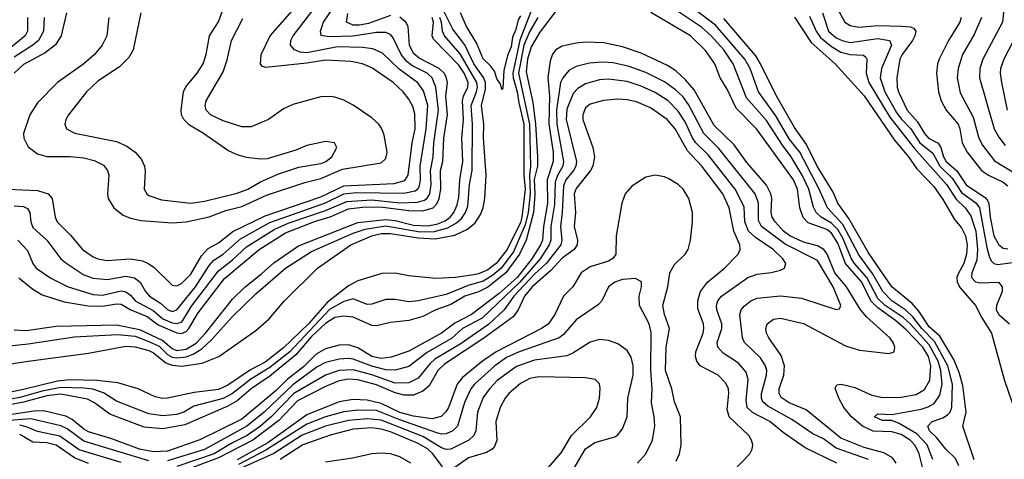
# Model space of a CAD drawing. Header units: inches. Extents: x 1308407 to 1441228, y 959628 to 1036311.
# Tile 602 of 656: x 1394693 to 1398934, y 1012007 to 1013900. Entities that reach past the tile are written whole.
import ezdxf

# ---------------------------------------------------------------- set-up
doc = ezdxf.new("R2010")
doc.units = ezdxf.units.IN
doc.header["$MEASUREMENT"] = 0
doc.layers.add('B3091', color=7, linetype='Continuous')

msp = doc.modelspace()

# ---------------------------------------------------------------- linework, layer by layer
at = {"layer": 'B3091', "color": 5}
for points, elevation in [([(1398970, 1014599.1), (1398914.2, 1014570), (1398842, 1014510), (1398732.9, 1014447.1), (1398670, 1014398.8), (1398602.4, 1014370), (1398573.4, 1014350), (1398546, 1014310), (1398542.4, 1014277.6), (1398547.3, 1014250), (1398570, 1014206.7), (1398599.5, 1014170), (1398730, 1014107.1), (1398828, 1014068), (1398890, 1014015.4), (1398918.9, 1013970), (1398931.4, 1013930), (1398926.6, 1013890), (1398841.5, 1013730), (1398829.1, 1013690), (1398826.8, 1013650), (1398890.5, 1013430), (1398910, 1013394.4), (1398938.1, 1013358.1)], 2660), ([(1394670, 1013099), (1394710, 1013095.7), (1394726.6, 1013086.6), (1394737.5, 1013070), (1394741.3, 1013030), (1394750, 1013005.5), (1394810.1, 1012950), (1394870.1, 1012870.1), (1394892.7, 1012852.7), (1394970, 1012801.3), (1395010, 1012786.3), (1395070, 1012781), (1395150, 1012796.3), (1395188.2, 1012788.2), (1395212.7, 1012770), (1395234.7, 1012730), (1395251.8, 1012710), (1395299.1, 1012679.1), (1395330, 1012651.7), (1395350, 1012644.1), (1395370, 1012650.6), (1395450.7, 1012750), (1395510, 1012841.4), (1395530, 1012864), (1395570, 1012890.4), (1395644.1, 1012955.9), (1395770, 1013026.3), (1396010, 1013112), (1396090, 1013149.5), (1396144.6, 1013155.4), (1396347.4, 1013152.6), (1396396.4, 1013163.6), (1396408.7, 1013171.3), (1396415.8, 1013184.2), (1396420.2, 1013210), (1396418.3, 1013270), (1396444.5, 1013430), (1396450.7, 1013530), (1396433, 1013593), (1396408.4, 1013628.4), (1396327.2, 1013687.2), (1396255.8, 1013755.8), (1396214.8, 1013774.8), (1396170, 1013780.5), (1396062.7, 1013782.7), (1395930, 1013756.7), (1395900.8, 1013760.8), (1395876.5, 1013770), (1395859.9, 1013790), (1395861.2, 1013810), (1395871.7, 1013830), (1396023.7, 1014030)], 2660), ([(1394685.8, 1012950), (1394726.6, 1012906.6), (1394750.1, 1012850), (1394763.9, 1012830), (1394827.2, 1012787.2), (1394901.8, 1012750), (1395010, 1012717.2), (1395050, 1012713.8), (1395130, 1012732.1), (1395150, 1012728.4), (1395170, 1012713.4), (1395190.1, 1012690), (1395268.1, 1012648.1), (1395310, 1012611.2), (1395350, 1012594.9), (1395370, 1012591.6), (1395390, 1012597.8), (1395396, 1012604), (1395433.6, 1012666.4), (1395550, 1012818.9), (1395610, 1012865.5), (1395670, 1012922.1), (1395790, 1012997.2), (1395850, 1013023.5), (1396010, 1013078.2), (1396102.4, 1013117.6), (1396210, 1013124.4), (1396330, 1013111.7), (1396406.4, 1013113.6), (1396437, 1013123), (1396448.3, 1013131.7), (1396459.4, 1013150), (1396466.1, 1013190), (1396462.6, 1013250), (1396474.3, 1013310), (1396477.5, 1013370), (1396497.1, 1013510), (1396485.8, 1013610), (1396470, 1013650), (1396448.5, 1013670), (1396383, 1013703), (1396360.4, 1013720.4), (1396336.3, 1013750), (1396302.5, 1013822.5), (1396290, 1013835.8), (1396270, 1013844.8), (1396230, 1013844.4), (1396130, 1013829.5), (1396026.4, 1013826.4), (1395992.3, 1013832.3), (1395989.3, 1013850), (1396002.3, 1013890), (1396111.1, 1014050)], 2640), ([(1394640.7, 1013170), (1394770, 1013163.9), (1394816.5, 1013150), (1394833.2, 1013130), (1394846.1, 1013050), (1394854.4, 1013030), (1394912.1, 1012972.1), (1394963.9, 1012910), (1395010, 1012878.3), (1395030.1, 1012870.1), (1395070, 1012863.3), (1395170, 1012869.7), (1395222.1, 1012862.1), (1395249.4, 1012849.4), (1395272.3, 1012832.3), (1395350, 1012757.1), (1395370, 1012754.3), (1395390, 1012763.8), (1395430, 1012804.1), (1395476.7, 1012883.3), (1395505.8, 1012914.2), (1395550, 1012939.6), (1395611.7, 1012988.3), (1395750, 1013055.3), (1395990, 1013137.8), (1396090, 1013185.1), (1396306, 1013194), (1396352.2, 1013207.8), (1396366.7, 1013230), (1396383.7, 1013370), (1396396.7, 1013430), (1396394.7, 1013494.7), (1396386.8, 1013526.8), (1396370, 1013558.5), (1396344.8, 1013590), (1396302.2, 1013630), (1396210, 1013692.6), (1396169.7, 1013710), (1396120.7, 1013720.7), (1396010, 1013725.7), (1395930, 1013712.8), (1395754, 1013694), (1395738.9, 1013698.9), (1395730, 1013707.8), (1395733.4, 1013750), (1395772.7, 1013830), (1395910, 1013988.3)], 2680), ([(1397010, 1013947.4), (1396934.2, 1013845.8), (1396896.2, 1013783.8), (1396879.9, 1013730), (1396875.4, 1013675.4), (1396903.7, 1013543.7), (1396915.4, 1013450), (1396923.2, 1013310), (1396923.2, 1013270), (1396908.7, 1013211.3), (1396912.8, 1013147.2), (1396907, 1013070), (1396875.1, 1012950), (1396846.3, 1012890), (1396787.4, 1012810), (1396710, 1012748.5), (1396670, 1012728.5), (1396610.6, 1012710), (1396550, 1012673.6), (1396486.1, 1012650), (1396430, 1012622), (1396370, 1012604.6), (1396290, 1012596.6), (1396230, 1012581.1), (1396210, 1012582.8), (1396130, 1012618.9), (1396090, 1012623.8), (1396050, 1012617.8), (1396010, 1012591.9), (1395950, 1012535.9), (1395883.1, 1012456.9), (1395770, 1012364.9), (1395690, 1012310.9), (1395630, 1012258.4), (1395590, 1012235.1), (1395403.9, 1012156.1), (1395310, 1012138.7), (1395230, 1012145.2), (1395081.7, 1012201.7), (1395015.3, 1012250), (1394985.3, 1012265.3), (1394870, 1012287.3), (1394810, 1012280.1), (1394710, 1012252.7), (1394430, 1012199.5)], 2580), ([(1394470, 1012388.8), (1394730, 1012429.2), (1394990, 1012463.4), (1395150, 1012493.5), (1395190, 1012491.9), (1395250, 1012475), (1395270, 1012465.8), (1395322.1, 1012422.1), (1395350, 1012412.5), (1395391.7, 1012408.3), (1395478.8, 1012421.2), (1395551.1, 1012450), (1395710, 1012562.3), (1395767.7, 1012612.3), (1395832.7, 1012687.3), (1395975.3, 1012830), (1396119.4, 1012930), (1396210, 1012969.8), (1396250, 1012978.9), (1396290, 1012979.1), (1396410, 1012960.6), (1396483.3, 1012956.7), (1396568, 1012972), (1396622.7, 1012997.3), (1396655, 1013025), (1396678.5, 1013061.5), (1396689, 1013090), (1396696.1, 1013130), (1396702.1, 1013230), (1396691.6, 1013390), (1396691.9, 1013450), (1396682.4, 1013530), (1396699.6, 1013600.3), (1396699, 1013630), (1396690.8, 1013650.8), (1396649.8, 1013710), (1396611.3, 1013791.3), (1396558.7, 1013858.7), (1396510, 1013956.2)], 2540), ([(1396901.1, 1013950), (1396847.5, 1013812.5), (1396817.9, 1013670), (1396818.8, 1013650), (1396836.4, 1013590), (1396842.6, 1013542.6), (1396864.1, 1013450), (1396865.2, 1013230), (1396870.4, 1013170), (1396855.8, 1013050), (1396850, 1013027.4), (1396792.9, 1012910), (1396745.4, 1012850), (1396710, 1012822.7), (1396670, 1012805.4), (1396650, 1012801.7), (1396569.9, 1012789.9), (1396486.2, 1012786.2), (1396370, 1012796.8), (1396310, 1012808.4), (1396252.8, 1012807.2), (1396150, 1012775.7), (1396110, 1012754.4), (1396018.1, 1012681.9), (1395937.3, 1012590), (1395830, 1012486.5), (1395750, 1012425.6), (1395687.8, 1012392.2), (1395590, 1012325.6), (1395550, 1012307.7), (1395444.8, 1012295.2), (1395330, 1012270.4), (1395310, 1012269), (1395276.1, 1012276.1), (1395203.1, 1012310), (1395116.2, 1012336.2), (1395026.2, 1012346.2), (1394909.3, 1012349.3), (1394856.1, 1012343.9), (1394710, 1012307.7), (1394590, 1012283.9)], 2540), ([(1395215.6, 1013930), (1395181.4, 1013770), (1395163.5, 1013736.5), (1395123.5, 1013696.5), (1395030, 1013634.6), (1394981.2, 1013590), (1394903.9, 1013490), (1394892.4, 1013470), (1394887.8, 1013450), (1394895.3, 1013430), (1394930.8, 1013410.8), (1395110, 1013376), (1395155, 1013355), (1395190.1, 1013330.1), (1395218.2, 1013298.2), (1395231.1, 1013270), (1395233.8, 1013246.2), (1395229.2, 1013170), (1395240.3, 1013150), (1395250, 1013142.8), (1395303.6, 1013123.6), (1395430, 1013109.3), (1395490, 1013118.2), (1395630, 1013153.1), (1395675.9, 1013170), (1395730, 1013201.3), (1395805, 1013235), (1395894.9, 1013265.1), (1395990, 1013280.7), (1396011.9, 1013290), (1396037.6, 1013310), (1396059.5, 1013350), (1396049, 1013370), (1396010, 1013376), (1395930, 1013358.7), (1395882, 1013338), (1395759.2, 1013300.8), (1395730, 1013298.8), (1395670, 1013306.8), (1395630, 1013317.6), (1395590, 1013336.3), (1395485.7, 1013410), (1395425.3, 1013445.3), (1395399.9, 1013470), (1395390.4, 1013490), (1395388.5, 1013510), (1395399.3, 1013590), (1395408.7, 1013611.3), (1395457.7, 1013670), (1395483.4, 1013710), (1395497.1, 1013750), (1395511.2, 1013830), (1395549.4, 1013890.6), (1395578, 1013970)], 2740), ([(1398626.2, 1012006.2), (1398601.5, 1012070), (1398556.8, 1012116.8), (1398481.7, 1012161.7), (1398450, 1012173.8), (1398410, 1012173.8), (1398374.7, 1012190), (1398390, 1012202.2), (1398450, 1012199.3), (1398576.4, 1012223.6), (1398606.8, 1012233.2), (1398632, 1012248), (1398656.9, 1012283.1), (1398667.1, 1012330), (1398660.8, 1012390), (1398649.6, 1012430), (1398610, 1012499.8), (1398530, 1012588.5), (1398498.3, 1012618.3), (1398421.3, 1012670), (1398390, 1012699.1), (1398342.1, 1012790), (1398288.5, 1012850), (1398275.8, 1012870), (1398238.9, 1012958.9), (1398217.1, 1012997.1), (1398190, 1013024.2), (1398145.1, 1013050), (1398123.7, 1013070), (1398112.2, 1013092.2), (1398092.2, 1013170), (1398063.6, 1013230), (1398016.5, 1013310), (1397979.2, 1013359.2), (1397910, 1013466.4), (1397823.9, 1013563.9), (1397766.1, 1013710), (1397725.7, 1013770), (1397672.2, 1013830), (1397630, 1013867.7), (1397496.2, 1013956.2)], 2560), ([(1398738.6, 1011978.6), (1398724.5, 1012010), (1398681.9, 1012050), (1398641.5, 1012101.5), (1398612.7, 1012130), (1398604.7, 1012150), (1398624.1, 1012170), (1398670, 1012186.2), (1398690, 1012198.5), (1398701, 1012210), (1398708.8, 1012230), (1398711, 1012330), (1398691.4, 1012410), (1398633.6, 1012513.6), (1398579.5, 1012570), (1398540.7, 1012620.7), (1398510, 1012649.4), (1398449.6, 1012690), (1398410.9, 1012730), (1398367.1, 1012807.1), (1398307.1, 1012887.1), (1398238.3, 1013018.3), (1398172.1, 1013090), (1398136.8, 1013170), (1398053, 1013330), (1398007.1, 1013387.1), (1397950, 1013486.2), (1397875.3, 1013590), (1397839.2, 1013690), (1397817, 1013730), (1397690, 1013876.8), (1397602.7, 1013942.7)], 2540), ([(1398213.8, 1013950), (1398246.9, 1013890), (1398270, 1013875.5), (1398308.3, 1013868.3), (1398390, 1013874.5), (1398492.8, 1013872.8), (1398529.7, 1013869.7), (1398542.9, 1013862.9), (1398552.8, 1013850), (1398549.2, 1013830), (1398539.5, 1013810), (1398493.9, 1013750), (1398484.6, 1013730), (1398471.8, 1013650), (1398472.6, 1013610), (1398478.8, 1013590), (1398515.6, 1013510), (1398560, 1013460), (1398590.1, 1013410), (1398608, 1013390), (1398650, 1013368.3), (1398661.5, 1013350), (1398673, 1013310), (1398684, 1013290), (1398730, 1013249.5), (1398770, 1013188.7), (1398853.1, 1013133.1), (1398862, 1013122), (1398868.1, 1013108.1), (1398872.8, 1013050), (1398889.8, 1012970), (1398910.3, 1012930.3), (1398930, 1012916.8), (1398950, 1012913.2)], 2580), ([(1396925.5, 1013910), (1396890, 1013850.9), (1396865.4, 1013790), (1396842.4, 1013670), (1396889.3, 1013450), (1396893.7, 1013270), (1396888.5, 1013230), (1396891.7, 1013150), (1396883.2, 1013070), (1396870, 1013016.9), (1396819.8, 1012900.2), (1396767.2, 1012830), (1396730, 1012798.4), (1396690, 1012774.4), (1396624.7, 1012755.3), (1396530, 1012716.2), (1396410, 1012688.8), (1396370, 1012685.8), (1396310, 1012694.6), (1396270, 1012694.9), (1396210, 1012675.2), (1396190, 1012674.2), (1396130, 1012697.3), (1396090, 1012687), (1396027.4, 1012652.6), (1395856.4, 1012470), (1395770, 1012402), (1395688.2, 1012351.8), (1395610, 1012290.2), (1395570, 1012269.5), (1395444, 1012236), (1395399.8, 1012210), (1395370, 1012200.4), (1395310, 1012194.1), (1395250, 1012202.3), (1395110, 1012257.1), (1395053.7, 1012293.7), (1395008.7, 1012308.7), (1394970, 1012313.7), (1394870, 1012316), (1394790, 1012300.6), (1394693.8, 1012273.8), (1394450, 1012228.5)], 2560), ([(1394726.7, 1013910), (1394726.3, 1013850), (1394716.4, 1013830), (1394635.8, 1013764.2)], 2640), ([(1394650, 1012496.3), (1394730, 1012503.6), (1394930, 1012534.4), (1395115, 1012545), (1395190, 1012537.6), (1395250, 1012514.8), (1395293.8, 1012493.8), (1395330, 1012458.2), (1395350, 1012446.9), (1395370, 1012443.3), (1395410, 1012448.2), (1395440.5, 1012459.5), (1395477.3, 1012482.7), (1395518.9, 1012521.1), (1395610, 1012622.2), (1395710, 1012719.3), (1395838.3, 1012830), (1395950, 1012902.5), (1396130, 1012981.3), (1396181.6, 1012998.4), (1396270, 1013011.9), (1396410, 1012987.8), (1396474, 1012986), (1396536.7, 1013003.3), (1396575.3, 1013024.7), (1396596.1, 1013043.9), (1396613.5, 1013070), (1396623.1, 1013096.9), (1396630.7, 1013190), (1396642.7, 1013250), (1396643.2, 1013450), (1396637.8, 1013530), (1396660.5, 1013590), (1396664.9, 1013610), (1396662, 1013630), (1396590, 1013752.7), (1396523.5, 1013830), (1396514.7, 1013850), (1396510.1, 1013890), (1396502.8, 1013910)], 2560), ([(1394894.9, 1013930), (1394872.3, 1013830), (1394847.7, 1013792.3), (1394803.3, 1013756.7), (1394710, 1013706.5), (1394669.1, 1013670)], 2680), ([(1394670, 1012564.8), (1394721.7, 1012561.7), (1394850, 1012579.8), (1395110, 1012586.7), (1395210, 1012565.4), (1395310, 1012518.5), (1395350, 1012483.9), (1395370, 1012476), (1395410, 1012481.8), (1395453.3, 1012506.7), (1395493.9, 1012550), (1395610, 1012696.3), (1395664.1, 1012750), (1395734.9, 1012805.1), (1395787.4, 1012852.6), (1395894.4, 1012925.6), (1396150, 1013027.1), (1396270, 1013040.2), (1396310, 1013035.2), (1396390, 1013015.9), (1396450, 1013012.5), (1396490, 1013019.4), (1396525.4, 1013034.6), (1396547.5, 1013050), (1396563.3, 1013070), (1396577.5, 1013102.5), (1396585.3, 1013134.7), (1396588.5, 1013210), (1396601.6, 1013290), (1396598.2, 1013390), (1396605.5, 1013470), (1396601.1, 1013550), (1396605.2, 1013570), (1396623.8, 1013610), (1396624.7, 1013630), (1396608, 1013670), (1396584.4, 1013704.4), (1396476.3, 1013816.3), (1396469.9, 1013830), (1396475, 1013890), (1396469.8, 1013910)], 2580), ([(1394798, 1013910), (1394795.3, 1013850), (1394774.1, 1013810), (1394750.6, 1013790), (1394670, 1013738.9)], 2660), ([(1394690, 1012788.7), (1394750, 1012739.3), (1394790, 1012715.3), (1394885, 1012685), (1394988.4, 1012668.4), (1395050, 1012666.2), (1395110, 1012676.6), (1395130, 1012675.6), (1395171.5, 1012650), (1395242.1, 1012622.1), (1395290, 1012586.5), (1395370, 1012551.2), (1395390, 1012548.6), (1395410, 1012557.8), (1395421.7, 1012570), (1395461.8, 1012638.2), (1395575, 1012785), (1395724.1, 1012910), (1395837.9, 1012982.1), (1395967.4, 1013032.6), (1396030, 1013051.3), (1396110, 1013086), (1396170, 1013093.3), (1396246.2, 1013093.8), (1396370, 1013077.8), (1396430, 1013077.1), (1396474.6, 1013090), (1396490, 1013106.9), (1396499.9, 1013130), (1396506.8, 1013170), (1396505.9, 1013250), (1396515.7, 1013290), (1396520, 1013390), (1396535.5, 1013490), (1396528.3, 1013570), (1396535.3, 1013630), (1396530, 1013654.5), (1396521, 1013670), (1396500.3, 1013690), (1396414.6, 1013734.6), (1396390, 1013755.1), (1396372.3, 1013790), (1396366.5, 1013870), (1396356.3, 1013890), (1396330.8, 1013910.8)], 2620), ([(1395077.3, 1013910), (1395069.1, 1013830), (1395049, 1013790), (1395015, 1013750), (1394970.1, 1013710), (1394856.3, 1013630), (1394770, 1013541.3), (1394736.3, 1013490), (1394709.1, 1013410), (1394711.4, 1013390), (1394730, 1013352.2), (1394770, 1013322.4), (1394810, 1013311.5), (1394910, 1013310.9), (1394970, 1013305.5), (1395014, 1013294), (1395053.6, 1013273.6), (1395071.1, 1013251.1), (1395076.6, 1013230), (1395070.8, 1013150), (1395075, 1013130), (1395099, 1013090), (1395138.5, 1013058.5), (1395170, 1013045), (1395215.9, 1013035.9), (1395350, 1013025.4), (1395410, 1013029.7), (1395510, 1013050.8), (1395581.2, 1013078.7), (1395650, 1013096.2), (1395756.3, 1013143.7), (1395921.2, 1013198.8), (1395990, 1013215.9), (1396083.6, 1013256.4), (1396250, 1013283), (1396270, 1013302.2), (1396275.8, 1013330), (1396263, 1013403.1), (1396253.7, 1013430), (1396240.2, 1013450), (1396210, 1013477.4), (1396130, 1013531.4), (1396090, 1013552.8), (1396050, 1013566), (1396030, 1013569.8), (1395990, 1013567.4), (1395870, 1013535), (1395830, 1013516.5), (1395765.3, 1013470), (1395690, 1013438.1), (1395650, 1013439.3), (1395570, 1013464.3), (1395514.6, 1013490), (1395496.3, 1013510), (1395492.5, 1013530), (1395496.1, 1013550), (1395570, 1013675.4), (1395587.1, 1013727.1), (1395606.3, 1013810), (1395654.6, 1013905.4)], 2720), ([(1396290, 1013917.5), (1396196.2, 1013883.8), (1396156.4, 1013876.4), (1396130, 1013876.5), (1396100.9, 1013890), (1396107.2, 1013927.2)], 2620), ([(1396850, 1013916.8), (1396840.3, 1013899.7), (1396830, 1013857.8), (1396815.4, 1013824.6), (1396810, 1013783.5), (1396794.7, 1013745.3), (1396779, 1013681), (1396774.4, 1013605.6), (1396770, 1013599), (1396763.9, 1013623.9), (1396750, 1013642.9), (1396738, 1013678), (1396721.3, 1013701.3), (1396690, 1013731.1), (1396660.6, 1013800.6), (1396617.5, 1013870), (1396591.6, 1013930)], 2520), ([(1398617.4, 1011830), (1398567.6, 1012030), (1398550, 1012066.4), (1398528.6, 1012090), (1398490, 1012113.3), (1398450, 1012125.3), (1398370, 1012128.7), (1398323.7, 1012150), (1398276.7, 1012190), (1398242.8, 1012230), (1398221.8, 1012270), (1398206.3, 1012313.7), (1398212.2, 1012327.8), (1398229.3, 1012330.7), (1398250, 1012326.9), (1398290, 1012315.9), (1398363.6, 1012283.6), (1398410, 1012273.6), (1398490, 1012274.8), (1398554.6, 1012285.4), (1398590, 1012307), (1398612.9, 1012347.1), (1398617.9, 1012410), (1398607.1, 1012450), (1398583.1, 1012490), (1398510, 1012566.2), (1398465.3, 1012605.3), (1398390, 1012658.7), (1398359.3, 1012690), (1398320.8, 1012770), (1398250.5, 1012850), (1398217.7, 1012937.7), (1398190, 1012980.9), (1398170, 1012996), (1398090, 1013025.4), (1398067.7, 1013047.7), (1398053.3, 1013090), (1398043.1, 1013170), (1398026.9, 1013210), (1397867.6, 1013430), (1397779.1, 1013519.1), (1397740.5, 1013600.5), (1397710.4, 1013650), (1397687.2, 1013710), (1397646.8, 1013766.8), (1397582.1, 1013830), (1397411.4, 1013931.4)], 2580), ([(1398804.2, 1012004.2), (1398756.3, 1012150), (1398769.9, 1012210.1), (1398755.2, 1012324.8), (1398740.3, 1012380.3), (1398716.4, 1012436.4), (1398657, 1012537), (1398610, 1012577.9), (1398565.4, 1012645.4), (1398537.3, 1012677.3), (1398450, 1012749.6), (1398350, 1012896), (1398264.1, 1013044.1), (1398216.6, 1013110), (1398196.9, 1013156.9), (1398127.5, 1013270), (1398082.4, 1013362.4), (1398030, 1013436), (1397950, 1013576.8), (1397884.8, 1013710), (1397863.9, 1013743.9), (1397725.8, 1013905.8)], 2520), ([(1398030, 1013910.7), (1398102.5, 1013802.5), (1398205.7, 1013710), (1398330, 1013572.5), (1398461, 1013381), (1398521.2, 1013310), (1398557.1, 1013257.1), (1398630, 1013182), (1398670, 1013125.9), (1398720.3, 1013040.3), (1398750, 1013004.3), (1398767.8, 1012970), (1398774.4, 1012930), (1398771.8, 1012890), (1398759.6, 1012850), (1398734.8, 1012805.2), (1398729.7, 1012790), (1398731.7, 1012770), (1398744.7, 1012744.7), (1398809.5, 1012670), (1398836.8, 1012616.8), (1398879.4, 1012550), (1398934, 1012350), (1398968.3, 1012250)], 2520), ([(1398095.2, 1013915.2), (1398123.6, 1013850), (1398142.8, 1013822.8), (1398190, 1013784), (1398230, 1013760.2), (1398270, 1013750.3), (1398327.9, 1013747.9), (1398338.1, 1013738.1), (1398341.6, 1013730), (1398339.5, 1013670), (1398350.8, 1013630), (1398440.7, 1013480.7), (1398546.5, 1013346.5), (1398685.2, 1013190), (1398726.8, 1013126.8), (1398765.6, 1013090), (1398790, 1013055.7), (1398811.1, 1012990), (1398819.3, 1012910), (1398816.2, 1012863.8), (1398794.4, 1012810), (1398793, 1012790), (1398810, 1012771.7), (1398830, 1012767.1), (1398909.5, 1012769.5), (1398924.6, 1012750), (1398924.6, 1012730), (1398901.2, 1012670), (1398899.6, 1012650), (1398910.1, 1012630), (1398956.4, 1012590)], 2540), ([(1398151.4, 1013930), (1398177.7, 1013850), (1398210, 1013821.9), (1398235.2, 1013810), (1398270, 1013801.3), (1398390, 1013818.5), (1398440.2, 1013810), (1398447.7, 1013790), (1398404.6, 1013690), (1398399.1, 1013650), (1398419.1, 1013590), (1398470, 1013500.4), (1398490, 1013472.5), (1398531, 1013430), (1398570.5, 1013370), (1398625.9, 1013325.9), (1398655.9, 1013270), (1398710, 1013218), (1398750, 1013156.6), (1398811.4, 1013111.4), (1398827.1, 1013090), (1398858.5, 1012918.5), (1398870, 1012876.3), (1398879.5, 1012859.5), (1398889.5, 1012849.5), (1398906.5, 1012846.5), (1398990, 1012857.2)], 2560), ([(1398748.8, 1013910), (1398743.4, 1013890), (1398694.4, 1013810), (1398654, 1013730), (1398646.9, 1013710), (1398642.3, 1013670), (1398651.5, 1013590), (1398661.7, 1013550), (1398684, 1013510), (1398735.2, 1013450), (1398743.2, 1013430), (1398752.9, 1013370), (1398773.8, 1013330), (1398836.3, 1013250), (1398866, 1013230), (1398930, 1013200.7), (1398950, 1013185.3)], 2620), ([(1398836.4, 1013910), (1398804, 1013836), (1398754.4, 1013750), (1398735.1, 1013690), (1398731.5, 1013650), (1398744.5, 1013584.5), (1398799.6, 1013479.6), (1398824.7, 1013390), (1398840.3, 1013360.3), (1398892.2, 1013292.2), (1398979.6, 1013239.5)], 2640), ([(1399005.4, 1013870), (1398932.5, 1013730), (1398918.4, 1013690), (1398916.6, 1013670), (1398922.2, 1013630), (1398946.8, 1013510)], 2680), ([(1398468.2, 1011990), (1398452.7, 1012012.7), (1398415, 1012035), (1398330, 1012058.5), (1398230, 1012098.6), (1398080.5, 1012220.5), (1398007.1, 1012250), (1397973.3, 1012273.3), (1397964.7, 1012290), (1397964.8, 1012310), (1397984.1, 1012370), (1397988, 1012410), (1397973.4, 1012453.4), (1397919.3, 1012530), (1397909.9, 1012550), (1397906.8, 1012570), (1397912.8, 1012590), (1397940.4, 1012610), (1397970, 1012614.3), (1398070, 1012592.1), (1398250, 1012495.2), (1398310, 1012477.5), (1398438.1, 1012461.9), (1398459.7, 1012470), (1398462.6, 1012490), (1398455.8, 1012510), (1398441.8, 1012530), (1398340.8, 1012620.8), (1398313.1, 1012653.1), (1398254.6, 1012750), (1398204.2, 1012810), (1398171.3, 1012890), (1398156.2, 1012910), (1398130, 1012925.6), (1398070, 1012941.4), (1398010, 1012969.5), (1397982.6, 1012990), (1397946.7, 1013030), (1397934.2, 1013050), (1397929.6, 1013070), (1397932.8, 1013130), (1397929, 1013150), (1397910, 1013187.7), (1397825.1, 1013285.1), (1397770, 1013361.8), (1397684.9, 1013444.9), (1397598.2, 1013598.2), (1397561.6, 1013641.6), (1397520, 1013679.9), (1397483, 1013703), (1397370, 1013755.5), (1397290, 1013783.4), (1397210, 1013800.9), (1397130, 1013802.9), (1397090, 1013798.3), (1397030, 1013785.4), (1397001.9, 1013770), (1396988.3, 1013751.7), (1396978.7, 1013721.3), (1396968.3, 1013651.7), (1396975.1, 1013570), (1396972.1, 1013452.1), (1396990.4, 1013330), (1396991.7, 1013290), (1396965.3, 1013210), (1396967.3, 1013110), (1396949.3, 1013010), (1396944.5, 1012950), (1396936.4, 1012930), (1396898.8, 1012870), (1396835.8, 1012790), (1396758.6, 1012721.4), (1396639.7, 1012630), (1396567.1, 1012592.9), (1396510, 1012550.7), (1396370, 1012472.7), (1396292.6, 1012447.4), (1396250, 1012441), (1396210, 1012450), (1396150, 1012486.4), (1396110, 1012499.3), (1396070, 1012498.7), (1396010, 1012482), (1395970, 1012460.2), (1395915.1, 1012404.9), (1395844.8, 1012350), (1395797.4, 1012302.6), (1395650, 1012179.3), (1395469.7, 1012090.3), (1395330, 1012042.2), (1395270, 1012039.4), (1395209.9, 1012050), (1395090, 1012094.9), (1394990, 1012125.4), (1394970, 1012136.6), (1394919, 1012179), (1394892.4, 1012192.3), (1394795.5, 1012215.5), (1394754.2, 1012214.2), (1394630, 1012195.6)], 2620), ([(1398350, 1012006.5), (1398210, 1012054.8), (1398155.6, 1012095.6), (1398110, 1012116.2), (1398018.7, 1012178.7), (1397916.3, 1012236.3), (1397894.8, 1012254.8), (1397888.3, 1012270), (1397888, 1012290), (1397910.3, 1012370), (1397910.7, 1012390), (1397905.3, 1012410), (1397884.5, 1012444.5), (1397815.2, 1012510), (1397806.2, 1012530), (1397795.4, 1012630), (1397801.1, 1012650), (1397813.1, 1012666.9), (1397843.1, 1012690), (1397870, 1012701.5), (1397970, 1012711.6), (1398060.5, 1012700.5), (1398210, 1012652), (1398224.8, 1012655.2), (1398230.6, 1012670), (1398196.8, 1012750), (1398130, 1012863.7), (1397990, 1012933.3), (1397888.1, 1013010), (1397876, 1013036), (1397875.3, 1013110), (1397860.7, 1013150), (1397705, 1013345), (1397639.6, 1013410), (1397574.7, 1013534.7), (1397550, 1013568.6), (1397518.6, 1013598.6), (1397470, 1013633.1), (1397390, 1013672.3), (1397318.4, 1013698.4), (1397250, 1013714.4), (1397202.6, 1013717.4), (1397147.2, 1013712.8), (1397090, 1013699), (1397059, 1013681), (1397032.1, 1013650), (1397023.1, 1013630), (1397005.1, 1013510), (1397006.2, 1013450), (1397035.9, 1013290), (1397032.7, 1013270), (1397010, 1013229.5), (1396999.7, 1013200.3), (1396996.2, 1013103.8), (1396981.6, 1013010), (1396980.7, 1012950), (1396973.3, 1012930), (1396935.1, 1012870), (1396847.4, 1012770), (1396684.6, 1012615.4), (1396599.9, 1012570), (1396553.2, 1012526.8), (1396450, 1012468.4), (1396370, 1012406.6), (1396310, 1012391.2), (1396270, 1012391.9), (1396210, 1012408.4), (1396130, 1012438.7), (1396110, 1012441.6), (1396070, 1012438.8), (1396010, 1012423.4), (1395975.1, 1012404.9), (1395870, 1012327.8), (1395746.3, 1012210), (1395672.2, 1012150), (1395490, 1012049), (1395330, 1012000.3)], 2640), ([(1398213.5, 1011990), (1398076.9, 1012056.9), (1397981.8, 1012121.8), (1397924.9, 1012170), (1397849, 1012209), (1397827.4, 1012230), (1397822.1, 1012262.1), (1397831.1, 1012350), (1397821.7, 1012381.7), (1397790, 1012420.7), (1397723.5, 1012463.5), (1397700.7, 1012490), (1397697.8, 1012510), (1397717.5, 1012570), (1397717, 1012590), (1397696, 1012650), (1397694.4, 1012670), (1397700.7, 1012690), (1397716.8, 1012710), (1397830, 1012789.6), (1397870, 1012804.9), (1397930, 1012810.7), (1397970, 1012821.4), (1397988, 1012830), (1397992.8, 1012850), (1397980.2, 1012870), (1397939, 1012910), (1397862.1, 1012962.1), (1397832.7, 1012990), (1397816.9, 1013030), (1397814, 1013094), (1397775.6, 1013170), (1397658.5, 1013318.5), (1397605.5, 1013370), (1397591.3, 1013391.3), (1397560.3, 1013460.3), (1397530, 1013506.8), (1397486.5, 1013550), (1397430, 1013586.8), (1397370, 1013613.9), (1397310, 1013633.7), (1397230, 1013643.9), (1397190, 1013640.6), (1397130, 1013623.2), (1397096.7, 1013603.3), (1397077.7, 1013582.3), (1397050, 1013514.8), (1397047.1, 1013470), (1397092.2, 1013290), (1397088.8, 1013270), (1397079.1, 1013250), (1397046.2, 1013210), (1397036, 1013184), (1397030.5, 1013070), (1397022.7, 1013010), (1397028.4, 1012950), (1397024.6, 1012930), (1396960.8, 1012850), (1396910, 1012803.8), (1396821.9, 1012710), (1396779.9, 1012650), (1396711.9, 1012588.1), (1396590, 1012502.6), (1396481.8, 1012438.2), (1396460.8, 1012419.2), (1396410, 1012356.2), (1396370, 1012336.2), (1396310, 1012335.4), (1396210, 1012370.9), (1396130, 1012392.3), (1396070, 1012389.3), (1396010.6, 1012369.4), (1395874.2, 1012290), (1395776.8, 1012190), (1395730, 1012150), (1395672.9, 1012110), (1395604.3, 1012075.7), (1395531.4, 1012030), (1395370, 1011975.3)], 2660), ([(1397765, 1011955), (1397837.6, 1012030), (1397847.7, 1012050), (1397850.8, 1012070), (1397845.8, 1012090), (1397833.6, 1012110), (1397748.6, 1012190), (1397741, 1012221), (1397748.4, 1012290), (1397745.6, 1012310), (1397734.4, 1012334.4), (1397701.8, 1012370), (1397624.7, 1012410), (1397609.4, 1012430), (1397604, 1012450), (1397605.8, 1012470), (1397636.6, 1012550), (1397639.6, 1012570), (1397638, 1012590), (1397614.5, 1012654.5), (1397614.7, 1012690), (1397625.8, 1012730), (1397656, 1012770), (1397729.1, 1012830), (1397788.4, 1012890), (1397797, 1012910), (1397794.8, 1012930), (1397769.9, 1012990), (1397748.5, 1013090), (1397722.2, 1013150), (1397630.9, 1013270), (1397570, 1013334.9), (1397515.9, 1013430), (1397481.4, 1013470), (1397410, 1013521), (1397350, 1013545.9), (1397310, 1013554.3), (1397270, 1013557.8), (1397207.7, 1013552.3), (1397150, 1013535.8), (1397130, 1013520.3), (1397118.8, 1013490), (1397119.1, 1013470), (1397162.3, 1013350), (1397168.8, 1013308.8), (1397162.3, 1013270), (1397152.1, 1013250), (1397090, 1013173.7), (1397082.1, 1013150), (1397086.9, 1013070), (1397081.2, 1013010), (1397096.6, 1012950), (1397095.1, 1012930), (1397081.1, 1012910), (1397030, 1012873.6), (1396980.5, 1012819.5), (1396900.2, 1012750), (1396867.6, 1012710), (1396840.4, 1012650), (1396819.3, 1012620.7), (1396692, 1012528), (1396522.7, 1012417.3), (1396494.8, 1012390), (1396456.5, 1012323.5), (1396430, 1012300.1), (1396390, 1012283.1), (1396350, 1012282.7), (1396310, 1012293), (1396230, 1012327.9), (1396150, 1012349.4), (1396110, 1012352.2), (1396070, 1012344.3), (1396010, 1012320.4), (1395890, 1012258.4), (1395810, 1012174.7), (1395696.8, 1012090), (1395550, 1012013), (1395358.6, 1011941.4)], 2680), ([(1397520.6, 1011999.4), (1397534.9, 1012030), (1397542.2, 1012070), (1397539.6, 1012190), (1397513.8, 1012253.9), (1397501.5, 1012310), (1397474.5, 1012390), (1397477.2, 1012490), (1397492.6, 1012570), (1397470.3, 1012630), (1397463.6, 1012670), (1397485.5, 1012750), (1397493.4, 1012810), (1397514.3, 1012845.7), (1397560.2, 1012890), (1397571.9, 1012910), (1397582, 1012950), (1397591.6, 1013030), (1397590.9, 1013070), (1397574.9, 1013130), (1397551.6, 1013170), (1397530, 1013190.5), (1397490, 1013214.4), (1397470, 1013223.4), (1397430, 1013230.7), (1397390, 1013222.2), (1397330, 1013182.5), (1397301.9, 1013150), (1397286.3, 1013110), (1397262, 1012970), (1397260.8, 1012890), (1397248.8, 1012871.2), (1397230, 1012860.5), (1397150, 1012835.9), (1397111.8, 1012810), (1397075.9, 1012750), (1397036.1, 1012710), (1396998, 1012630), (1396970, 1012589), (1396941.2, 1012570), (1396745.4, 1012470), (1396686.8, 1012430), (1396600.4, 1012359.6), (1396577.5, 1012330), (1396540.6, 1012230), (1396529.1, 1012210.9), (1396509, 1012191), (1396470, 1012181), (1396390, 1012192.1), (1396330, 1012209.1), (1396250, 1012247.5), (1396190, 1012261.2), (1396130, 1012264.9), (1396070, 1012254.5), (1395930, 1012198.7), (1395762, 1012078), (1395630, 1012004.8)], 2720), ([(1397354.8, 1011990), (1397389.9, 1012030.1), (1397418.6, 1012090), (1397428.7, 1012151.3), (1397426.2, 1012190), (1397414.4, 1012250), (1397418.1, 1012310), (1397411.8, 1012390), (1397413.6, 1012553.6), (1397405.2, 1012590), (1397363.2, 1012670), (1397360.8, 1012710), (1397370.9, 1012750), (1397371, 1012771), (1397345.1, 1012785.1), (1397290, 1012781.7), (1397256.3, 1012770), (1397230, 1012749.3), (1397200.3, 1012690), (1397186.1, 1012673.9), (1397090, 1012607.9), (1397035.1, 1012544.9), (1397016.6, 1012530), (1396844.1, 1012470), (1396790, 1012444.9), (1396739.2, 1012410), (1396652.7, 1012330), (1396636.5, 1012310), (1396609.2, 1012250.9), (1396578.9, 1012150), (1396559.4, 1012130), (1396530, 1012116.7), (1396510, 1012115.9), (1396490, 1012121.5), (1396330, 1012176.4), (1396230, 1012217.2), (1396150, 1012219.2), (1396090, 1012212), (1396010, 1012190.6), (1395930, 1012158.4), (1395754, 1012046), (1395635.5, 1011984.5)], 2740), ([(1397077.9, 1011962.1), (1397130, 1012052.1), (1397170, 1012078.7), (1397256.6, 1012103.4), (1397270, 1012112.4), (1397290, 1012138), (1397310.5, 1012190), (1397312.6, 1012270), (1397335.8, 1012370), (1397335.3, 1012410), (1397326.7, 1012446.7), (1397310, 1012475.3), (1397270, 1012504.1), (1397230, 1012518.5), (1397190, 1012522.4), (1397150, 1012512), (1397075.8, 1012464.2), (1397050, 1012452.6), (1396910, 1012433.7), (1396832.8, 1012407.2), (1396750, 1012346), (1396716.3, 1012310), (1396690, 1012273), (1396665.3, 1012210), (1396658, 1012130), (1396649.6, 1012110), (1396627.6, 1012090), (1396550, 1012051.3), (1396530, 1012049.6), (1396510, 1012056), (1396430, 1012105.8), (1396250, 1012175.5), (1396190, 1012181.3), (1396110, 1012174.7), (1396010, 1012149.1), (1395910, 1012111.6), (1395788.4, 1012031.6), (1395561, 1011930)], 2760), ([(1396969.9, 1011970.1), (1397025.1, 1012034.9), (1397069.9, 1012110.1), (1397152.4, 1012190), (1397179.8, 1012230), (1397191.2, 1012270), (1397193.6, 1012313.6), (1397190, 1012331.6), (1397171.6, 1012350), (1397130, 1012358.3), (1396930, 1012362), (1396890, 1012354.6), (1396850, 1012334.1), (1396800.1, 1012290), (1396783.9, 1012270), (1396762.3, 1012230), (1396744.6, 1012170), (1396748.3, 1012090), (1396738, 1012062), (1396728.4, 1012050), (1396704.1, 1012035.9), (1396626.9, 1012013.1), (1396568, 1011972)], 2780), ([(1395250, 1012000.2), (1394970, 1012085.7), (1394898, 1012138), (1394870.7, 1012150.7), (1394741.7, 1012181.8), (1394630, 1012173.2)], 2640), ([(1395130, 1011993.8), (1394950, 1012047.2), (1394866, 1012106), (1394770, 1012127), (1394725.7, 1012145.7), (1394693.3, 1012153.3)], 2660), ([(1394990, 1011989.1), (1394930, 1012013), (1394850, 1012068.3), (1394810, 1012078.4), (1394750, 1012081.5), (1394693.2, 1012113.2)], 2680), ([(1396514.4, 1011974.4), (1396473.1, 1012030), (1396450, 1012052), (1396410, 1012075.2), (1396290, 1012124.9), (1396250, 1012136.6), (1396210, 1012142), (1396130, 1012136.9), (1396030, 1012111.3), (1395912.9, 1012070), (1395814.5, 1012005.5)], 2780), ([(1396378.6, 1011990), (1396330, 1012017.1), (1396290, 1012030.9), (1396250, 1012034.1), (1396210, 1012031), (1396127.4, 1012012.6), (1396010, 1011994.7)], 2820)]:
    msp.add_lwpolyline(points, dxfattribs=dict(at, elevation=elevation))

doc.saveas('drawing.dxf')
